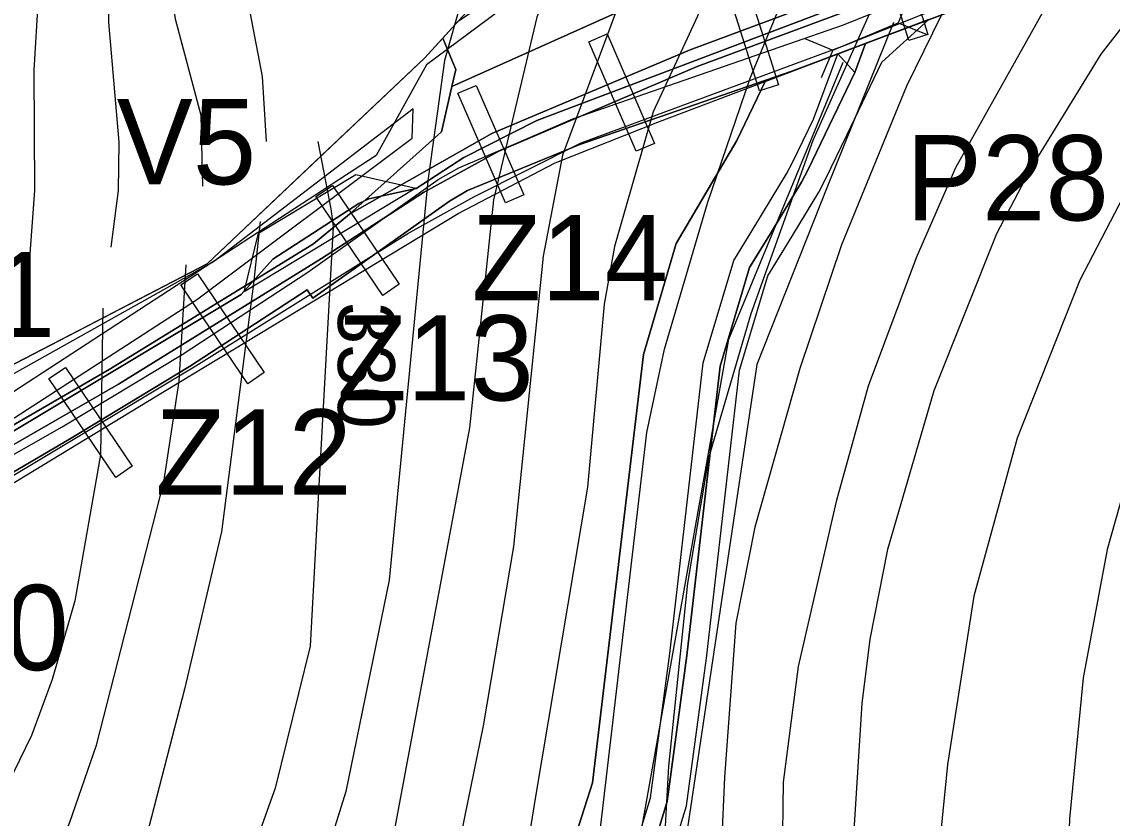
# Model space of a CAD drawing. Extents: x -1900516 to -575031, y -3809306 to -1157387.
# Drawn here: x -577522.2 to -577330.4, y -1158168.8 to -1158028.7 of the extents above; entities that cross this region are included whole.
import ezdxf

# ---------------------------------------------------------------- set-up
doc = ezdxf.new("R2010")
doc.units = 0
for name, color, linetype in [('01_OBVOD PÚ', 7, 'Continuous'), ('01_PARCELY_NÁVRH_PC', 7, 'Continuous'), ('01_PARCELY_NÁVRH_ZPF', 7, 'Continuous'), ('01_PARCELY_NÁVRH_ŽP', 7, 'Continuous'), ('01_SPRÁV_HRANICE', 7, 'Continuous'), ('01_VRSTEVNICE', 7, 'Continuous'), ('01_ZASTAV_PLOCHY', 7, 'Continuous'), ('02_KULTURY STAV', 7, 'Continuous'), ('03_PC_NÁVRH', 7, 'Continuous'), ('03_PC_OBJEKTY_NÁVRH', 7, 'Continuous'), ('04_ZPF_OP_ORGAN', 7, 'Continuous'), ('04_ZPF_OP_TECH', 7, 'Continuous'), ('06_ÚSES_IP', 7, 'Continuous')]:
    doc.layers.add(name, color=color, linetype=linetype)

msp = doc.modelspace()

# ---------------------------------------------------------------- linework, layer by layer
at = {"layer": '01_OBVOD PÚ'}
msp.add_lwpolyline([(-577534.09, -1158094.32), (-577489.61, -1158071.28), (-577453.7, -1158037.24), (-577451.36, -1158035.02), (-577422.63, -1158003.44), (-577353.97, -1157972.45), (-577295.57, -1157933.94), (-577285.23, -1157927.12), (-577272.66, -1157918.83), (-577267.57, -1157912.7), (-577264.59, -1157908.83), (-577259.68, -1157904.15), (-577235.52, -1157888.94), (-577208.15, -1157858.38), (-577141.24, -1157808.38)], dxfattribs=at)
at = {"layer": '01_PARCELY_NÁVRH_PC'}
for points in [[(-577168.2, -1157836.45), (-577206.33, -1157869.32), (-577211.99, -1157876.61), (-577214.63, -1157884.54), (-577215.14, -1157889.32), (-577215.62, -1157924.63), (-577215.79, -1157937.28), (-577215.81, -1157939.06), (-577217.7, -1157945.8), (-577223.11, -1157955.25), (-577233.03, -1157964.72), (-577235.52, -1157967.09), (-577245.89, -1157971.76), (-577293.94, -1157991.65), (-577356.76, -1158017.67), (-577431.65, -1158046.04), (-577444.45, -1158052.55), (-577452.88, -1158057.98), (-577461.16, -1158059.8), (-577462.96, -1158060.67), (-577478.1, -1158070.42), (-577483.65, -1158076.66), (-577540.89, -1158110.96)], [(-577530.93, -1158114.23), (-577496.81, -1158093.48), (-577445.49, -1158062.41), (-577428.41, -1158053.47), (-577410.05, -1158046.2), (-577391.45, -1158039.19), (-577378.68, -1158034.31), (-577362.71, -1158028.28), (-577353.76, -1158024.93), (-577298.39, -1158001.8)], [(-577422.07, -1158221.62), (-577405.29, -1158166.63), (-577401.81, -1158140.64), (-577395.98, -1158089.98), (-577391.03, -1158073.38), (-577387.56, -1158067.74), (-577382.06, -1158058.65), (-577380.79, -1158056.24), (-577377.12, -1158048.62), (-577370.93, -1158035.79), (-577362.71, -1158028.28), (-577378.68, -1158034.31), (-577375.69, -1158037.57), (-577380.28, -1158047.1), (-577383.91, -1158054.66), (-577385.11, -1158056.92), (-577390.55, -1158065.92), (-577394.25, -1158071.94), (-577399.42, -1158089.27), (-577405.28, -1158140.21), (-577408.72, -1158165.88), (-577425.58, -1158221.16)]]:
    msp.add_lwpolyline(points, dxfattribs=at)
at = {"layer": '01_PARCELY_NÁVRH_ZPF'}
msp.add_lwpolyline([(-577428.6, -1158220.76), (-577411.66, -1158165.24), (-577408.26, -1158139.84), (-577402.37, -1158088.67), (-577397.01, -1158070.7), (-577393.11, -1158064.36), (-577387.72, -1158055.44), (-577386.59, -1158053.31), (-577382.98, -1158045.8), (-577378.68, -1158034.31), (-577378.68, -1158034.31), (-577391.45, -1158039.19), (-577396.44, -1158049.56), (-577407.15, -1158067.68), (-577412.89, -1158087.21), (-577421.84, -1158162.58), (-577436.27, -1158207.74)], dxfattribs=at)
at = {"layer": '01_PARCELY_NÁVRH_ŽP'}
for points in [[(-577295.57, -1157933.94), (-577353.97, -1157972.45), (-577388.3, -1157987.94), (-577422.63, -1158003.44), (-577451.36, -1158035.02), (-577471.66, -1158054.26), (-577489.61, -1158071.28), (-577511.85, -1158082.8), (-577534.09, -1158094.32)], [(-577540.89, -1158110.96), (-577483.65, -1158076.66), (-577478.1, -1158070.42), (-577462.96, -1158060.67), (-577461.16, -1158059.8), (-577452.88, -1158057.98), (-577444.45, -1158052.55), (-577431.65, -1158046.04), (-577356.76, -1158017.67), (-577293.94, -1157991.65)], [(-577428.6, -1158220.76), (-577411.66, -1158165.24), (-577408.26, -1158139.84), (-577402.37, -1158088.67), (-577397.01, -1158070.7), (-577393.11, -1158064.36), (-577387.72, -1158055.44), (-577386.59, -1158053.31), (-577382.98, -1158045.8), (-577378.68, -1158034.31), (-577375.69, -1158037.57), (-577380.28, -1158047.1), (-577383.91, -1158054.66), (-577385.11, -1158056.92), (-577390.55, -1158065.92), (-577394.25, -1158071.94), (-577399.42, -1158089.27), (-577405.28, -1158140.21), (-577408.72, -1158165.88), (-577425.58, -1158221.16)]]:
    msp.add_lwpolyline(points, dxfattribs=at)
at = {"layer": '01_SPRÁV_HRANICE'}
for p, q in [((-577451.36, -1158035.02), (-577422.63, -1158003.44)), ((-577453.7, -1158037.24), (-577451.36, -1158035.02)), ((-577489.61, -1158071.28), (-577453.7, -1158037.24)), ((-577534.09, -1158094.32), (-577489.61, -1158071.28))]:
    msp.add_line(p, q, dxfattribs=at)
at = {"layer": '01_VRSTEVNICE'}
for points in [[(-577479.19, -1158049.74), (-577479.9, -1158038.31), (-577483.14, -1158021.38), (-577484.97, -1158006.99), (-577484.69, -1158000.21), (-577482.29, -1157988.36), (-577479.61, -1157979.9), (-577471.99, -1157965.36), (-577455.91, -1157940.67), (-577451.25, -1157930.79), (-577449.42, -1157925.15), (-577447.58, -1157914.99), (-577447.58, -1157914.57), (-577448.01, -1157905.4), (-577449.42, -1157896.65), (-577452.52, -1157886.49), (-577455.2, -1157881.41), (-577466.63, -1157863.92), (-577484.41, -1157842.33), (-577514.6, -1157814.25), (-577536.76, -1157797.32), (-577552.72, -1157784.14)], [(-577557.36, -1157787.39), (-577533.51, -1157807.48), (-577499.79, -1157838.94), (-577487.8, -1157852.91), (-577475.1, -1157871.54), (-577468.04, -1157883.39), (-577464.38, -1157891.29), (-577461.98, -1157899.19), (-577460.71, -1157909.07), (-577461.27, -1157916.97), (-577463.1, -1157924.87), (-577468.19, -1157936.72), (-577483.53, -1157959.96), (-577489.91, -1157972.42), (-577495.13, -1157988.64), (-577497.67, -1158006.7), (-577496.97, -1158016.86), (-577495.27, -1158028.15), (-577490.76, -1158045.08), (-577490.46, -1158057.61)], [(-577561.98, -1157790.63), (-577555.8, -1157795.91), (-577519.4, -1157829.49), (-577502.19, -1157848.11), (-577492.88, -1157859.54), (-577481.31, -1157876.61), (-577475.1, -1157890.16), (-577473.55, -1157895.24), (-577471.99, -1157905.4), (-577472.28, -1157913.86), (-577473.97, -1157920.92), (-577477.36, -1157929.38), (-577486.95, -1157945.33), (-577495.98, -1157962.96), (-577501.06, -1157975.8), (-577504.3, -1157986.1), (-577506.56, -1158001.34), (-577507.27, -1158012.35), (-577506.98, -1158028.71), (-577505.15, -1158049.88), (-577505.29, -1158058.34), (-577506.56, -1158068.36)], [(-577568.4, -1157795.13), (-577547.34, -1157813.69), (-577528.29, -1157831.75), (-577501.34, -1157863.92), (-577494.43, -1157874.64), (-577486.81, -1157890.72), (-577483.99, -1157901.45), (-577483.85, -1157912.17), (-577486.95, -1157922.89), (-577492.88, -1157933.62), (-577507.27, -1157965.79), (-577514.04, -1157986.39), (-577518.56, -1158011.78), (-577520.11, -1158037.18), (-577519.97, -1158058.34), (-577521.52, -1158079.08)], [(-577227.3, -1157957.61), (-577235.52, -1157968.61), (-577251.18, -1157992.31), (-577262.19, -1158006.98), (-577278.98, -1158027.73), (-577298.17, -1158053.83), (-577310.16, -1158071.89), (-577317.92, -1158085.43), (-577326.25, -1158103.49), (-577331.33, -1158121.55), (-577335.56, -1158144.13), (-577337.96, -1158168.96), (-577339.08, -1158200.56), (-577337.82, -1158250.23), (-577336.83, -1158258.98), (-577326.53, -1158314.28), (-577324.98, -1158332.06), (-577318.77, -1158375.52), (-577313.27, -1158407.12), (-577308.89, -1158420.95), (-577301.7, -1158436.89)], [(-577319.05, -1157968.32), (-577334.15, -1157984.13), (-577343.46, -1157996.54), (-577354.46, -1158015.17), (-577366.6, -1158040), (-577378.03, -1158067.94), (-577385.36, -1158089.67), (-577393.27, -1158117.6), (-577396.65, -1158134.53), (-577398.63, -1158161.62), (-577400.74, -1158209.03)], [(-577254.71, -1157968.75), (-577263.18, -1157978.77), (-577271.64, -1157987.51), (-577315.24, -1158039.29), (-577328.5, -1158059.47), (-577336.12, -1158074.14), (-577347.13, -1158101.94), (-577354.75, -1158129.74), (-577359.4, -1158159.36), (-577361.52, -1158180.53)], [(-577349.95, -1157980.04), (-577368.01, -1158015.73), (-577383.11, -1158049.59), (-577393.97, -1158080.07), (-577401.45, -1158105.47), (-577405.12, -1158127.48), (-577408.5, -1158159.65), (-577409.91, -1158185.04)], [(-577420.92, -1158174.6), (-577412.31, -1158100.95), (-577409.21, -1158086.28), (-577401.59, -1158060.6), (-577394.11, -1158038.59), (-577383.53, -1158012.91), (-577368.43, -1157982.72)], [(-577388.47, -1157992.45), (-577394.39, -1158008.25), (-577411.18, -1158044.52), (-577417.96, -1158068.22), (-577419.79, -1158078.38), (-577422.75, -1158110.55), (-577432, -1158165.7), (-577436.44, -1158193.51)], [(-577388.47, -1157992.45), (-577394.39, -1158008.25), (-577411.18, -1158044.52), (-577417.96, -1158068.22), (-577419.79, -1158078.38), (-577422.75, -1158110.55), (-577432, -1158165.7), (-577436.44, -1158193.51)], [(-577388.47, -1157992.45), (-577394.39, -1158008.25), (-577411.18, -1158044.52), (-577417.96, -1158068.22), (-577419.79, -1158078.38), (-577422.75, -1158110.55), (-577432, -1158165.7), (-577436.44, -1158193.51)], [(-577408.81, -1158003), (-577427.13, -1158052.13), (-577430.51, -1158069.91), (-577435.73, -1158120.99), (-577441.09, -1158152.59), (-577454.78, -1158219.75), (-577461.41, -1158245.43), (-577470.58, -1158265.18), (-577488.78, -1158294.25), (-577496.26, -1158308.64), (-577503.46, -1158327.27), (-577507.69, -1158344.2), (-577509.38, -1158354.35), (-577510.94, -1158374.67), (-577510.94, -1158397.25), (-577509.38, -1158413.05), (-577504.3, -1158440.7), (-577500.78, -1158464.41), (-577500.92, -1158480.21), (-577501.91, -1158486.14), (-577506.98, -1158504.34), (-577504.33, -1158514.25), (-577518.13, -1158524.79), (-577531.68, -1158537.49)], [(-577307.06, -1158004.59), (-577316.23, -1158013.48), (-577332.45, -1158034.36), (-577344.59, -1158054.11), (-577350.8, -1158065.96), (-577361.8, -1158093.62), (-577369.98, -1158121.55), (-577373.09, -1158137.35), (-577374.5, -1158148.64), (-577376.47, -1158180.25)], [(-577332.74, -1158010.23), (-577336.55, -1158016.02), (-577357.99, -1158054.39), (-577364.91, -1158070.19), (-577373.37, -1158092.77), (-577379.01, -1158113.09), (-577385.65, -1158142.15), (-577388.33, -1158162.47), (-577389.74, -1158268.57)], [(-577426.28, -1158014.46), (-577431.64, -1158027.87), (-577439.26, -1158060.03), (-577443.49, -1158100.11), (-577461.13, -1158194.64), (-577464.23, -1158208.47), (-577471.15, -1158228.22), (-577478.63, -1158244.02), (-577509.24, -1158291.43), (-577516.58, -1158305.25), (-577523.49, -1158323.03)], [(-577444.91, -1158024.9), (-577447.87, -1158035.49), (-577450.83, -1158056.65), (-577457.6, -1158126.91), (-577465.22, -1158164.16), (-577477.92, -1158204.8), (-577487.94, -1158228.5), (-577493.44, -1158238.66), (-577507.55, -1158258.69), (-577525.47, -1158280.14)], [(-577470.16, -1158049.74), (-577467.9, -1158061.59), (-577467.48, -1158064.69), (-577470.02, -1158111.39), (-577471.51, -1158138.58), (-577477.65, -1158163.52), (-577497.53, -1158219.19), (-577501.34, -1158226.53), (-577509.53, -1158238.94), (-577523.07, -1158254.18)], [(-577480.32, -1158063.84), (-577481.45, -1158074.71), (-577487.09, -1158118.45), (-577493.58, -1158146.1), (-577507.41, -1158199.44), (-577513.9, -1158213.26), (-577523.78, -1158228.22), (-577531.4, -1158237.81), (-577555.24, -1158264.34), (-577576.83, -1158286.06), (-577587.97, -1158300.46), (-577592.2, -1158307.23), (-577598.98, -1158320.78), (-577607.3, -1158341.09), (-577614.07, -1158359.72), (-577619.58, -1158369.88), (-577629.74, -1158382.29), (-577639.75, -1158390.05), (-577649.91, -1158396.54), (-577658.38, -1158401.06), (-577673.9, -1158407.69), (-577689.42, -1158412.2), (-577696.05, -1158413.05)], [(-577733.3, -1158353.23), (-577723.77, -1158360.14), (-577712.84, -1158363.67), (-577699.3, -1158365.92), (-577686.6, -1158365.36), (-577673.9, -1158361.97), (-577660.07, -1158355.77), (-577649.49, -1158349.13), (-577641.73, -1158343.35), (-577634.53, -1158336.86), (-577629.31, -1158330.93), (-577616.61, -1158312.87), (-577604.34, -1158292.56), (-577597.28, -1158282.4), (-577586.84, -1158269.7), (-577563.7, -1158246.28), (-577545.64, -1158225.96), (-577528.85, -1158201.13), (-577521.23, -1158187.58), (-577513.76, -1158169.52), (-577509.1, -1158155.98), (-577497.25, -1158109.7), (-577494.57, -1158091.92), (-577493.3, -1158071.46)], [(-577507.97, -1158079.08), (-577508.4, -1158104.9), (-577512.91, -1158130.58), (-577516.86, -1158144.41), (-577520.53, -1158154.28), (-577531.11, -1158176.01), (-577539.58, -1158190.26), (-577552.14, -1158207.62), (-577589.1, -1158246.84), (-577610.12, -1158270.97), (-577623.67, -1158285.5), (-577635.52, -1158295.94), (-577649.91, -1158304.55), (-577665.15, -1158310.62), (-577682.36, -1158314.28), (-577700.71, -1158316.26), (-577714.82, -1158314.57), (-577733.44, -1158306.52)]]:
    msp.add_lwpolyline(points, dxfattribs=at)
at = {"layer": '01_ZASTAV_PLOCHY'}
msp.add_lwpolyline([(-577524.46, -1158098.98), (-577491.5, -1158077.59), (-577453.57, -1158049.14), (-577453.4, -1158043.96), (-577488.52, -1158070.93), (-577528.98, -1158093.55)], dxfattribs=at)
at = {"layer": '02_KULTURY STAV'}
for points in [[(-577464.58, -1158062.52), (-577448.39, -1158048.04), (-577446.57, -1158040.04), (-577349.63, -1157996.53), (-577347.14, -1158000.26), (-577335.68, -1157995.36), (-577312.02, -1157983.45), (-577278.39, -1157964.52), (-577262.2, -1157954.25), (-577245.39, -1157942.47), (-577239.19, -1157947.98), (-577234.72, -1157952.43), (-577233.17, -1157955.42), (-577234.09, -1157958.65), (-577256.43, -1157969.58), (-577271.21, -1157979.3), (-577284.77, -1157986.5), (-577295.25, -1157991.72), (-577324.15, -1158003.68), (-577366.03, -1158019.16), (-577404.66, -1158033.61), (-577439.57, -1158048.33)], [(-577687.51, -1158229.42), (-577682.73, -1158213.49), (-577682.66, -1158213.09), (-577639.67, -1158184.52), (-577591.67, -1158140.6), (-577534.09, -1158094.32), (-577489.61, -1158071.28), (-577453.7, -1158037.24), (-577451.36, -1158035.02), (-577448.18, -1158031.53), (-577446.52, -1158035.55), (-577445.9, -1158037.06), (-577446.57, -1158040.04), (-577448.39, -1158048.04), (-577464.58, -1158062.52), (-577470.93, -1158067.74), (-577506.87, -1158089.89), (-577542.12, -1158110.27), (-577560, -1158122.47), (-577579.5, -1158138.44), (-577598.48, -1158156.55), (-577626.3, -1158180.16), (-577656.28, -1158205.31), (-577683.7, -1158227.62)]]:
    msp.add_lwpolyline(points, close=True, dxfattribs=at)
for points in [[(-577312.02, -1157983.45), (-577335.68, -1157995.36), (-577347.14, -1158000.26), (-577349.63, -1157996.53), (-577446.57, -1158040.04), (-577445.9, -1158037.06), (-577446.52, -1158035.55), (-577448.18, -1158031.53), (-577445.44, -1158028.52), (-577427.34, -1158016.62), (-577393.96, -1157997.93), (-577358.1, -1157981.81), (-577306.04, -1157953.55)], [(-577540.7, -1158112.86), (-577505.19, -1158092.47), (-577469.52, -1158070.31), (-577451.56, -1158058.71), (-577438.32, -1158051.44), (-577403.42, -1158036.52), (-577365.15, -1158022.26), (-577322.54, -1158006.4), (-577294.78, -1157994.84), (-577283.67, -1157989.47), (-577269.8, -1157982.03), (-577254.77, -1157972.54), (-577241.59, -1157966.17), (-577227.3, -1157959.59), (-577221.99, -1157962.98), (-577214.07, -1157983.93), (-577209.14, -1158064.94), (-577208.59, -1158168), (-577200.48, -1158214.38)], [(-577542.12, -1158110.27), (-577506.87, -1158089.89), (-577470.93, -1158067.74), (-577464.58, -1158062.52), (-577439.57, -1158048.33), (-577404.66, -1158033.61), (-577366.03, -1158019.16), (-577324.15, -1158003.68)], [(-577542.12, -1158110.27), (-577506.87, -1158089.89), (-577470.93, -1158067.74), (-577464.58, -1158062.52), (-577439.57, -1158048.33), (-577404.66, -1158033.61), (-577366.03, -1158019.16), (-577324.15, -1158003.68)], [(-577322.54, -1158006.4), (-577365.15, -1158022.26), (-577403.42, -1158036.52), (-577438.32, -1158051.44), (-577451.56, -1158058.71), (-577469.52, -1158070.31), (-577505.19, -1158092.47), (-577540.7, -1158112.86)], [(-577322.54, -1158006.4), (-577365.15, -1158022.26), (-577403.42, -1158036.52), (-577438.32, -1158051.44), (-577451.56, -1158058.71), (-577469.52, -1158070.31), (-577505.19, -1158092.47), (-577540.7, -1158112.86)]]:
    msp.add_lwpolyline(points, dxfattribs=at)
at = {"layer": '03_PC_NÁVRH'}
for points in [[(-577526.11, -1158106.17), (-577515.12, -1158099.98), (-577494.04, -1158087.25), (-577471.9, -1158072.74), (-577448.97, -1158056.45), (-577445.36, -1158054.35), (-577435.32, -1158050.06), (-577425.28, -1158045.77), (-577401.48, -1158037.48), (-577377.67, -1158029.19), (-577350.65, -1158018.32), (-577304.33, -1157998.49), (-577252.54, -1157978.57), (-577228.61, -1157966.73), (-577214.21, -1157946.69), (-577212, -1157883.57), (-577204.66, -1157871.59), (-577155.57, -1157831.3), (-577059.67, -1157775.49), (-576980.41, -1157741.06), (-576924.81, -1157699.32), (-576866.49, -1157631.93)], [(-577368.9, -1158028.82), (-577380.54, -1158057.59), (-577392.97, -1158088.96), (-577415.8, -1158241.87), (-577434.72, -1158295.26), (-577453.64, -1158348.65), (-577461.56, -1158482.63)]]:
    msp.add_lwpolyline(points, dxfattribs=at)
at = {"layer": '03_PC_OBJEKTY_NÁVRH'}
for points in [[(-577594.09, -1158162.2), (-577573.25, -1158144.13), (-577562.16, -1158134.47), (-577548.23, -1158123.83), (-577534.85, -1158115.12), (-577491.59, -1158089.24), (-577454.34, -1158065.95), (-577442.73, -1158059.46), (-577423.84, -1158049.97), (-577377.39, -1158032.8), (-577350.01, -1158021.83), (-577304.55, -1158002.4), (-577271.7, -1157989.26), (-577230.69, -1157971.26), (-577216.81, -1157958.88)], [(-577372.49, -1158011.93), (-577369.15, -1158010.88), (-577362.86, -1158030.92), (-577366.2, -1158031.97), (-577372.49, -1158011.93)], [(-577398.78, -1158020.78), (-577395.45, -1158019.73), (-577389.16, -1158039.76), (-577392.49, -1158040.81), (-577398.78, -1158020.78)], [(-577366.05, -1158023.93), (-577368.06, -1158028.83), (-577363.16, -1158030.85)], [(-577379.6, -1158033.65), (-577368.06, -1158028.83)], [(-577422.5, -1158032.19), (-577419.29, -1158030.8), (-577410.93, -1158050.06), (-577414.14, -1158051.45), (-577422.5, -1158032.19)], [(-577384.5, -1158031.63), (-577379.6, -1158033.65), (-577381.61, -1158038.55)], [(-577445.52, -1158041.26), (-577442.3, -1158039.87), (-577433.94, -1158059.14), (-577437.16, -1158060.53), (-577445.52, -1158041.26)], [(-577470.48, -1158059.42), (-577467.58, -1158057.46), (-577455.83, -1158074.86), (-577458.73, -1158076.82), (-577470.48, -1158059.42)], [(-577494.24, -1158074.98), (-577491.34, -1158073.02), (-577479.58, -1158090.42), (-577482.48, -1158092.38), (-577494.24, -1158074.98)], [(-577517.45, -1158091.45), (-577514.55, -1158089.49), (-577502.8, -1158106.89), (-577505.7, -1158108.85), (-577517.45, -1158091.45)]]:
    msp.add_lwpolyline(points, dxfattribs=at)
msp.add_lwpolyline([(-577483.12, -1158076.18), (-577480.58, -1158065.89), (-577463.46, -1158055.55), (-577452.94, -1158057.96)], close=True, dxfattribs=at)
at = {"layer": '04_ZPF_OP_ORGAN'}
for points in [[(-577548.67, -1158122.54), (-577513.86, -1158102.14), (-577492.71, -1158089.36), (-577472.01, -1158075.87), (-577471.06, -1158077.31), (-577447.01, -1158060.25), (-577443.83, -1158058.38), (-577424.06, -1158050.25), (-577386.8, -1158037.35), (-577358.35, -1158026.66), (-577319.32, -1158010.04), (-577226.17, -1157966.64), (-577222.41, -1158009.02), (-577217.54, -1158062.91), (-577208.59, -1158168), (-577200.48, -1158214.38)], [(-577200.48, -1158214.38), (-577208.59, -1158168), (-577217.54, -1158062.91), (-577222.41, -1158009.02), (-577226.17, -1157966.64), (-577319.32, -1158010.04), (-577358.35, -1158026.66), (-577386.8, -1158037.35), (-577424.06, -1158050.25), (-577443.83, -1158058.38), (-577447.01, -1158060.25), (-577471.06, -1158077.31), (-577472.01, -1158075.87), (-577492.71, -1158089.36), (-577513.86, -1158102.14), (-577548.67, -1158122.54)]]:
    msp.add_lwpolyline(points, dxfattribs=at)
at = {"layer": '04_ZPF_OP_TECH'}
for p in [(-577373.83, -1158032.48), (-577391.45, -1158039.19)]:
    msp.add_line(p, (-577391.45, -1158039.19), dxfattribs=at)
for points in [[(-577436.27, -1158207.74), (-577421.84, -1158162.58), (-577412.89, -1158087.21), (-577407.15, -1158067.68), (-577396.44, -1158049.56), (-577391.45, -1158039.19), (-577373.83, -1158032.48), (-577375.69, -1158037.57), (-577383.91, -1158054.66), (-577385.11, -1158056.92), (-577390.55, -1158065.92), (-577394.25, -1158071.94), (-577399.42, -1158089.27), (-577405.28, -1158140.21), (-577408.72, -1158165.88), (-577425.58, -1158221.16)], [(-577425.58, -1158221.16), (-577408.72, -1158165.88), (-577405.28, -1158140.21), (-577399.42, -1158089.27), (-577394.25, -1158071.94), (-577390.55, -1158065.92), (-577385.11, -1158056.92), (-577383.91, -1158054.66), (-577375.69, -1158037.57), (-577373.83, -1158032.48)], [(-577391.45, -1158039.19), (-577396.44, -1158049.56), (-577407.15, -1158067.68), (-577412.89, -1158087.21), (-577421.84, -1158162.58), (-577436.27, -1158207.74)]]:
    msp.add_lwpolyline(points, dxfattribs=at)
at = {"layer": '06_ÚSES_IP'}
for points in [[(-577271.75, -1157928.78), (-577297.88, -1157951.09), (-577418.59, -1158012.1), (-577451.04, -1158036.22), (-577459.88, -1158052.18), (-577548.64, -1158110.02), (-577615.62, -1158164.89), (-577684.57, -1158225.77)], [(-577457.33, -1158477.71), (-577456.26, -1158444.15), (-577464.55, -1158389.03), (-577438.2, -1158335.39), (-577426.19, -1158218.53), (-577414.21, -1158176.49), (-577397.85, -1158084.52), (-577377.76, -1158035.75)]]:
    msp.add_lwpolyline(points, dxfattribs=at)

# ---------------------------------------------------------------- texts
at = {"layer": '01_VRSTEVNICE'}
msp.add_text('330', height=10, rotation=270, dxfattribs=at).set_placement((-577466.62, -1158077.98))
at = {"layer": '03_PC_OBJEKTY_NÁVRH'}
for s, p in [('V5', (-577505.53, -1158057.28)), ('P28', (-577366.71, -1158063.62)), ('Z14', (-577443.12, -1158077.7)), ('Z11', (-577550.88, -1158084.17)), ('Z13', (-577466.75, -1158095.31)), ('Z12', (-577498.73, -1158111.89)), ('Z10', (-577548.52, -1158142.77))]:
    msp.add_text(s, height=15, dxfattribs=at).set_placement(p)

doc.saveas('drawing.dxf')
